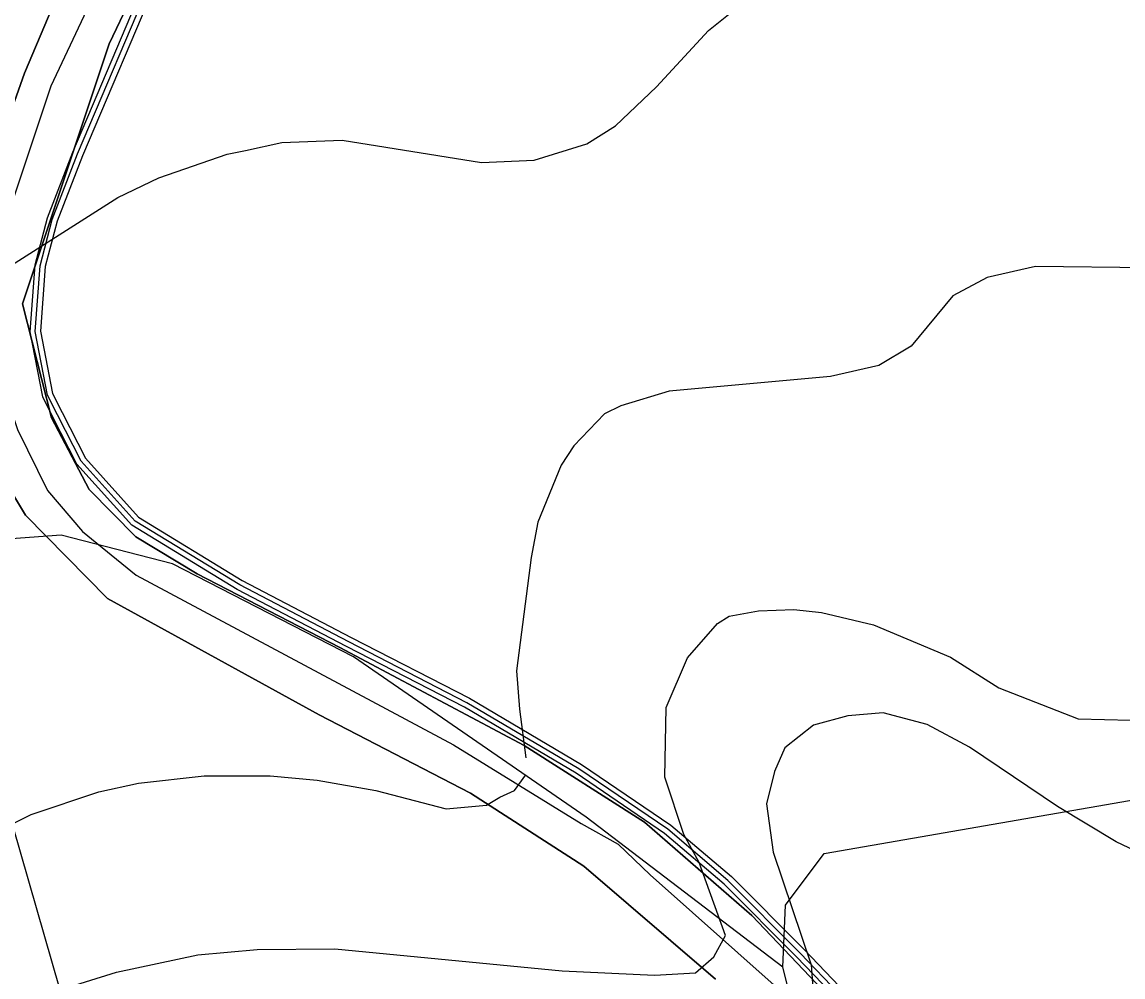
# Model space of a CAD drawing. Extents: x -662500 to -655523, y -1056000 to -1049993.
# Drawn here: x -660279.1 to -660066.2, y -1052866.9 to -1052682.3 of the extents above; entities that cross this region are included whole.
import ezdxf

# ---------------------------------------------------------------- set-up
doc = ezdxf.new("R2010")
doc.units = 0
for name, color, linetype in [('63LINIE', 7, 'Continuous'), ('Vrstva 24', 7, 'Continuous'), ('Vrstva 42', 7, 'Continuous'), ('Vrstva 47', 7, 'Continuous'), ('Vrstva 5', 7, 'Continuous'), ('Vrstva 57', 7, 'Continuous'), ('Vrstva 7', 7, 'Continuous')]:
    doc.layers.add(name, color=color, linetype=linetype)

msp = doc.modelspace()

# ---------------------------------------------------------------- linework, layer by layer
at = {"layer": '63LINIE'}
msp.add_lwpolyline([(-660209.97, -1052573.15), (-660245.51, -1052639.2), (-660257.59, -1052660.8), (-660273.49, -1052694.67), (-660281.15, -1052717.64), (-660283.31, -1052726.96), (-660284.88, -1052741.49), (-660283.7, -1052750.03), (-660279.97, -1052761.03), (-660274.18, -1052772.81), (-660267.41, -1052780.76), (-660257, -1052789.21), (-660195.64, -1052822), (-660171, -1052837.21), (-660163.83, -1052841.24), (-660157.65, -1052847.13), (-660132.52, -1052869.51)], dxfattribs=at)
at = {"layer": 'Vrstva 24'}
for points in [[(-660132, -1052865), (-660131.5, -1052853), (-660124, -1052843), (-660063.5, -1052832.5), (-660040.5, -1052823.5), (-660028, -1052816), (-660013, -1052800.5), (-660000, -1052782.08), (-659983, -1052758), (-659947, -1052686), (-659927.5, -1052627.5), (-659920, -1052581), (-659923.5, -1052545), (-659933, -1052515), (-659946, -1052493), (-659958.5, -1052479), (-659977, -1052460), (-660000, -1052444.36), (-660002, -1052443), (-660058, -1052408.5), (-660084, -1052396), (-660097, -1052392.5), (-660103, -1052390), (-660138, -1052390)], [(-660132, -1052865), (-660170, -1052836), (-660215, -1052805), (-660250, -1052787), (-660271.5, -1052781.5), (-660292.5, -1052783), (-660319.5, -1052800), (-660337, -1052822.5), (-660402, -1052942)], [(-660163, -1053003.5), (-660161.64, -1053000), (-660158.5, -1052988.5), (-660143, -1052954), (-660130, -1052918), (-660126.5, -1052886.5), (-660132, -1052865)]]:
    msp.add_lwpolyline(points, dxfattribs=at)
at = {"layer": 'Vrstva 42'}
for points in [[(-660272.2, -1052758.2), (-660274.12, -1052754.42), (-660276.52, -1052742.1), (-660275.57, -1052729.39), (-660273.22, -1052720.43), (-660268.32, -1052707.77), (-660253.31, -1052672.38), (-660253.16, -1052672.02), (-660234.61, -1052637.59), (-660229.47, -1052627.17), (-660217.69, -1052606.5), (-660206.08, -1052586.11)], [(-660071.79, -1052917.29), (-660078.98, -1052908.26), (-660085.4, -1052901.23), (-660088.54, -1052898.23), (-660097.28, -1052891.36), (-660097.88, -1052890.86), (-660113.54, -1052878.01), (-660128.62, -1052862.3), (-660142.63, -1052848.21), (-660154.25, -1052838.33), (-660171.42, -1052826.63), (-660193.06, -1052813.87), (-660215.92, -1052802.12), (-660236.98, -1052791.1), (-660257.23, -1052778.77), (-660267.65, -1052767.16), (-660272.2, -1052758.2)]]:
    msp.add_lwpolyline(points, dxfattribs=at)
at = {"layer": 'Vrstva 47'}
for points in [[(-660269.25, -1052707.4), (-660254.23, -1052671.99)], [(-660252.39, -1052672.77), (-660267.39, -1052708.15), (-660272.27, -1052720.73), (-660274.58, -1052729.55), (-660275.51, -1052742.04), (-660273.16, -1052754.09), (-660271.31, -1052757.75), (-660266.82, -1052766.59), (-660256.58, -1052777.99), (-660236.49, -1052790.23), (-660215.46, -1052801.23), (-660192.58, -1052812.99), (-660170.89, -1052825.79), (-660153.65, -1052837.53), (-660141.95, -1052847.48), (-660127.9, -1052861.6), (-660112.86, -1052877.28)], [(-660114.22, -1052878.75), (-660129.33, -1052863), (-660143.31, -1052848.95), (-660154.86, -1052839.13), (-660171.96, -1052827.48), (-660193.55, -1052814.75), (-660216.38, -1052803.01), (-660237.47, -1052791.97), (-660257.87, -1052779.55), (-660268.49, -1052767.73), (-660273.09, -1052758.66), (-660275.07, -1052754.75), (-660277.53, -1052742.16), (-660276.56, -1052729.22), (-660274.18, -1052720.12), (-660269.25, -1052707.4)]]:
    msp.add_lwpolyline(points, dxfattribs=at)
at = {"layer": 'Vrstva 5'}
for points in [[(-660101.87, -1052893.05), (-660138.02, -1052855.02), (-660158.75, -1052836.98), (-660182.01, -1052822.13), (-660217.62, -1052803.21), (-660245.2, -1052788.96), (-660257.07, -1052781.78), (-660266.1, -1052772.64), (-660273.35, -1052758.76), (-660278.97, -1052736.76), (-660262.25, -1052686.48), (-660249.69, -1052660.09), (-660205.98, -1052582.87), (-660209.8, -1052581.13), (-660206.29, -1052574.94), (-660133.74, -1052611.33), (-660055.08, -1052469.76)], [(-660285.63, -1052544.31), (-660249.78, -1052554.78), (-660230.1, -1052564.08), (-660214.21, -1052570.87), (-660266.98, -1052664.7), (-660278.62, -1052692.16), (-660293.9, -1052735.29)], [(-660293.9, -1052735.29), (-660278.62, -1052692.16), (-660266.98, -1052664.7), (-660222.13, -1052584.27), (-660214.21, -1052570.87), (-660206.29, -1052574.94), (-660209.8, -1052581.13), (-660205.98, -1052582.87), (-660249.69, -1052660.09), (-660262.25, -1052686.48), (-660278.97, -1052736.76), (-660273.35, -1052758.76), (-660266.1, -1052772.64), (-660257.07, -1052781.78), (-660245.2, -1052788.96), (-660217.62, -1052803.21), (-660182.01, -1052822.13), (-660158.75, -1052836.98), (-660138.02, -1052855.02), (-660101.87, -1052893.05)], [(-660336.48, -1052882.06), (-660335.94, -1052863.61), (-660333.9, -1052848.39), (-660328.41, -1052831.16), (-660297.44, -1052756.88), (-660290.42, -1052757.76), (-660278.43, -1052777.59), (-660262.56, -1052793.72), (-660221.62, -1052816.23), (-660192.36, -1052831.33), (-660170.48, -1052845.46), (-660145.01, -1052867.3)], [(-660145.01, -1052867.3), (-660170.48, -1052845.46), (-660192.36, -1052831.33), (-660221.62, -1052816.23), (-660262.56, -1052793.72), (-660278.43, -1052777.59), (-660290.42, -1052757.76), (-660297.44, -1052756.88), (-660328.41, -1052831.16), (-660333.9, -1052848.39), (-660335.94, -1052863.61), (-660336.48, -1052882.06)]]:
    msp.add_lwpolyline(points, dxfattribs=at)
at = {"layer": 'Vrstva 57'}
msp.add_lwpolyline([(-660289.6, -1052768.03), (-660283.97, -1052827.25), (-660271.76, -1052869.38), (-660260.42, -1052899.71), (-660230.86, -1052987.03), (-660197.02, -1053007.24), (-660166.62, -1053019.58)], dxfattribs=at)
at = {"layer": 'Vrstva 7'}
for p, q in [((-660146.34, -1052683.88), (-660139.25, -1052678.21)), ((-660156.4, -1052694.79), (-660146.34, -1052683.88)), ((-660164.33, -1052702.3), (-660156.4, -1052694.79)), ((-660169.86, -1052705.84), (-660164.33, -1052702.3)), ((-660235.9, -1052707.12), (-660228.82, -1052705.56)), ((-660228.82, -1052705.56), (-660217.2, -1052705.13)), ((-660217.2, -1052705.13), (-660190.27, -1052709.39)), ((-660180.07, -1052708.96), (-660169.86, -1052705.84)), ((-660252.62, -1052712.36), (-660239.45, -1052707.83)), ((-660239.45, -1052707.83), (-660235.9, -1052707.12)), ((-660190.27, -1052709.39), (-660180.07, -1052708.96)), ((-660260.56, -1052716.19), (-660252.62, -1052712.36)), ((-660281.1, -1052729.25), (-660260.56, -1052716.19)), ((-660083.13, -1052729.51), (-660092.48, -1052731.64)), ((-660058.19, -1052729.79), (-660083.13, -1052729.51)), ((-660092.48, -1052731.64), (-660099.15, -1052735.18)), ((-660099.15, -1052735.18), (-660107.22, -1052744.96)), ((-660107.22, -1052744.96), (-660113.46, -1052748.64)), ((-660113.46, -1052748.64), (-660122.81, -1052750.77)), ((-660122.81, -1052750.77), (-660153.99, -1052753.6)), ((-660153.99, -1052753.6), (-660163.34, -1052756.44)), ((-660163.34, -1052756.44), (-660166.46, -1052757.99)), ((-660166.46, -1052757.99), (-660172.41, -1052764.23)), ((-660172.41, -1052764.23), (-660174.82, -1052767.91)), ((-660174.82, -1052767.91), (-660179.36, -1052778.97)), ((-660179.36, -1052778.97), (-660180.63, -1052785.77)), ((-660180.63, -1052785.77), (-660183.47, -1052807.68)), ((-660136.7, -1052796.12), (-660129.9, -1052795.83)), ((-660129.9, -1052795.83), (-660124.51, -1052796.4)), ((-660144.64, -1052798.52), (-660142.37, -1052797.11)), ((-660142.37, -1052797.11), (-660136.7, -1052796.12)), ((-660124.51, -1052796.4), (-660114.45, -1052798.81)), ((-660150.45, -1052805.19), (-660144.64, -1052798.52)), ((-660114.45, -1052798.81), (-660099.57, -1052805.04)), ((-660154.56, -1052814.82), (-660150.45, -1052805.19)), ((-660099.57, -1052805.04), (-660090.22, -1052811)), ((-660183.47, -1052807.68), (-660182.9, -1052815.11)), ((-660090.22, -1052811), (-660074.91, -1052816.95)), ((-660182.9, -1052815.11), (-660181.68, -1052824.55)), ((-660154.84, -1052828.29), (-660154.56, -1052814.82)), ((-660119.41, -1052816.38), (-660126.07, -1052818.22)), ((-660112.61, -1052815.81), (-660119.41, -1052816.38)), ((-660104.11, -1052818.08), (-660112.61, -1052815.81)), ((-660074.91, -1052816.95), (-660064.71, -1052817.23)), ((-660126.07, -1052818.22), (-660131.6, -1052822.62)), ((-660095.89, -1052822.48), (-660104.11, -1052818.08)), ((-660131.6, -1052822.62), (-660133.58, -1052827.15)), ((-660078.88, -1052833.95), (-660095.89, -1052822.48)), ((-660183.89, -1052830.86), (-660181.68, -1052827.78)), ((-660133.58, -1052827.15), (-660135.14, -1052833.39)), ((-660264.25, -1052831.12), (-660256.59, -1052829.42)), ((-660256.59, -1052829.42), (-660243.84, -1052828)), ((-660243.84, -1052828), (-660231.08, -1052828)), ((-660231.08, -1052828), (-660222.01, -1052828.85)), ((-660222.01, -1052828.85), (-660210.68, -1052830.84)), ((-660151.16, -1052839.34), (-660154.84, -1052828.29)), ((-660277.28, -1052835.51), (-660264.25, -1052831.12)), ((-660210.68, -1052830.84), (-660197.07, -1052834.38)), ((-660189.28, -1052833.67), (-660186.73, -1052832.11)), ((-660186.73, -1052832.11), (-660183.89, -1052830.86)), ((-660197.07, -1052834.38), (-660189.28, -1052833.67)), ((-660135.14, -1052833.39), (-660133.87, -1052842.74)), ((-660067.54, -1052840.76), (-660078.88, -1052833.95)), ((-660290.04, -1052841.75), (-660277.28, -1052835.51)), ((-660148.18, -1052844.73), (-660151.16, -1052839.34)), ((-660133.87, -1052842.74), (-660126.5, -1052864.56)), ((-660056.21, -1052846.14), (-660067.54, -1052840.76)), ((-660143.08, -1052858.9), (-660148.18, -1052844.73)), ((-660145.34, -1052863.01), (-660143.08, -1052858.9)), ((-660245.11, -1052862.58), (-660233.64, -1052861.59)), ((-660233.64, -1052861.59), (-660218.61, -1052861.45)), ((-660218.61, -1052861.45), (-660174.68, -1052865.7)), ((-660260.84, -1052865.98), (-660245.11, -1052862.58)), ((-660148.89, -1052866.12), (-660145.34, -1052863.01)), ((-660271.76, -1052869.38), (-660260.84, -1052865.98)), ((-660174.68, -1052865.7), (-660156.83, -1052866.55)), ((-660156.83, -1052866.55), (-660148.89, -1052866.12)), ((-660126.5, -1052864.56), (-660126.07, -1052870.8))]:
    msp.add_line(p, q, dxfattribs=at)

doc.saveas('drawing.dxf')
